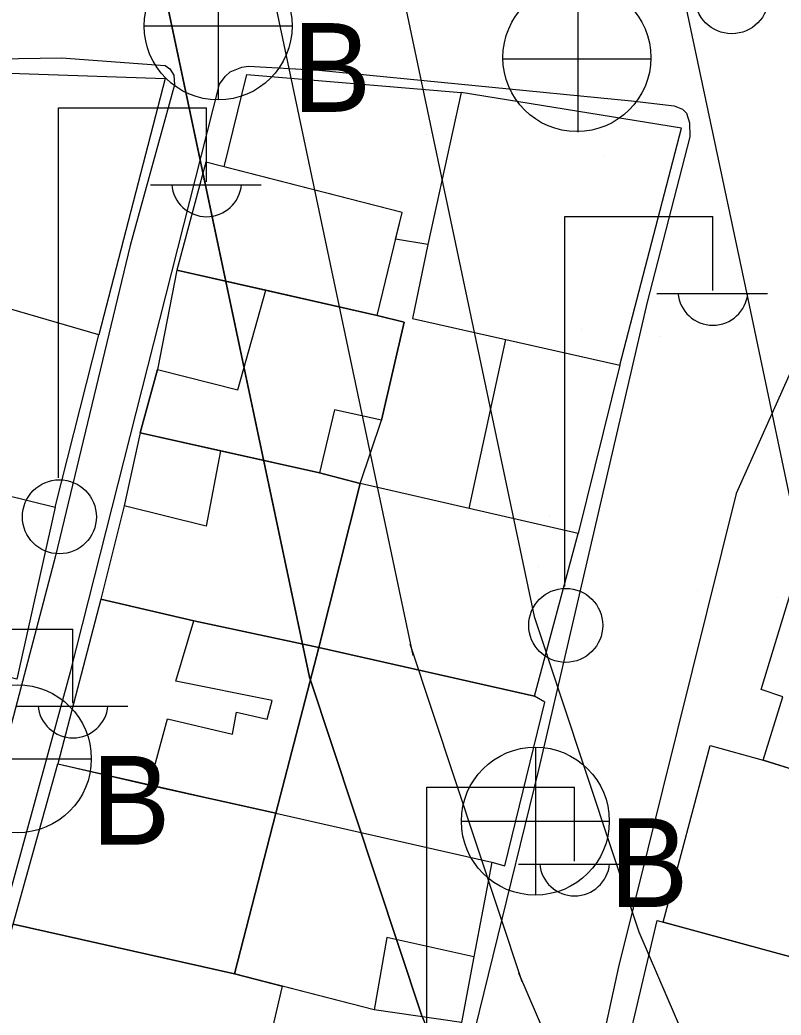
# Model space of a CAD drawing. Extents: x 417997 to 421451, y 4451742 to 4455216.
# Drawn here: x 420153.39 to 420189.41, y 4452504.14 to 4452551.2 of the extents above; entities that cross this region are included whole.
import ezdxf

# ---------------------------------------------------------------- set-up
doc = ezdxf.new("R2010")
doc.units = 0
for name, color, linetype in [('ADAKENARI', 7, 'Continuous'), ('B_Mesken', 7, 'Continuous'), ('B_Teras', 7, 'Continuous'), ('Default', 7, 'Continuous'), ('KALDIRIM', 7, 'Continuous'), ('PL_AYA_PARK_DINLENME', 7, 'Continuous'), ('PL_TURZM', 7, 'Continuous'), ('S_Elektrik_Diregi', 7, 'Continuous'), ('S_Rogar_Kapagi', 7, 'Continuous'), ('S_Rogar_Kapagi_Buski', 7, 'Continuous'), ('TR_PARKALANI', 7, 'Continuous'), ('TR_TİC_TURIZM_K', 7, 'Continuous'), ('Yol_Sose', 7, 'Continuous')]:
    doc.layers.add(name, color=color, linetype=linetype)

# ---------------------------------------------------------------- blocks, each defined once
blk = doc.blocks.new('POINT_DISPLAY')
at = {"layer": 'Default'}
blk.add_line((0, 0), (0, 0), dxfattribs=at)

msp = doc.modelspace()

# ---------------------------------------------------------------- linework, layer by layer
at = {"layer": 'ADAKENARI'}
for p, q in [((420167.902, 4452569.481), (420177.731, 4452522.995)), ((420167.902, 4452569.481), (420177.731, 4452522.995)), ((420157.036, 4452567.695), (420167.096, 4452520.116)), ((420157.036, 4452567.695), (420167.096, 4452520.116)), ((420187.845, 4452538.006), (420184.312, 4452554.713)), ((420187.845, 4452538.006), (420184.312, 4452554.713)), ((420190.299, 4452526.397), (420187.845, 4452538.006)), ((420190.299, 4452526.397), (420187.845, 4452538.006)), ((420177.731, 4452522.995), (420182.681, 4452508.074)), ((420177.731, 4452522.995), (420182.681, 4452508.074)), ((420167.096, 4452520.116), (420172.393, 4452504.153)), ((420167.096, 4452520.116), (420172.393, 4452504.153)), ((420182.681, 4452508.074), (420190.469, 4452490.05)), ((420182.681, 4452508.074), (420190.469, 4452490.05)), ((420172.393, 4452504.153), (420180.499, 4452485.392)), ((420172.393, 4452504.153), (420180.499, 4452485.392))]:
    msp.add_line(p, q, dxfattribs=at)
at = {"layer": 'B_Mesken'}
for points in [[(420145.894, 4452539.577), (420148.296, 4452548.834), (420160.266, 4452548.428), (420157.119, 4452536.308)], [(420163.051, 4452544.253), (420164.126, 4452548.625), (420174.277, 4452547.774), (420172.687, 4452540.577), (420171.171, 4452540.836), (420171.476, 4452542.095)], [(420172.687, 4452540.577), (420171.963, 4452537.083), (420181.782, 4452534.868), (420184.694, 4452546.083), (420174.277, 4452547.774)], [(420162.183, 4452544.475), (420160.819, 4452539.374), (420170.298, 4452537.229), (420171.476, 4452542.095)], [(420145.894, 4452539.577), (420145.302, 4452539.655), (420143.088, 4452531.103), (420146.793, 4452530.191), (420155.058, 4452528.158), (420157.119, 4452536.308)], [(420169.488, 4452529.28), (420170.502, 4452532.276), (420171.574, 4452536.913), (420170.298, 4452537.229), (420165.025, 4452538.422), (420160.819, 4452539.374), (420159.906, 4452534.676), (420159.085, 4452531.668), (420162.888, 4452530.822), (420167.563, 4452529.782)], [(420181.782, 4452534.868), (420179.808, 4452526.922), (420174.649, 4452528.101), (420176.39, 4452536.084)], [(420159.085, 4452531.668), (420158.318, 4452528.217), (420157.215, 4452523.813), (420161.616, 4452522.779), (420167.536, 4452521.523), (420169.488, 4452529.28), (420167.563, 4452529.782), (420162.888, 4452530.822)], [(420140.837, 4452523.195), (420143.088, 4452531.103), (420155.058, 4452528.158), (420153.25, 4452520.031)], [(420167.536, 4452521.523), (420177.733, 4452519.225), (420179.808, 4452526.922), (420169.488, 4452529.28)], [(420200.855, 4452523.207), (420206.606, 4452521.122), (420206.101, 4452519.007), (420207.11, 4452518.683), (420206.101, 4452514.579), (420205.102, 4452514.893), (420204.251, 4452511.48), (420200.515, 4452512.443), (420188.557, 4452516.203), (420189.491, 4452519.191), (420188.473, 4452519.534), (420189.881, 4452524.185), (420190.707, 4452523.91), (420191.508, 4452527.111), (420200.936, 4452523.473)], [(420157.215, 4452523.813), (420155.182, 4452516.022), (420159.525, 4452515.008), (420165.495, 4452513.693), (420167.536, 4452521.523), (420161.616, 4452522.779)], [(420175.723, 4452511.374), (420176.333, 4452511.204), (420178.234, 4452518.94), (420177.733, 4452519.225), (420167.536, 4452521.523), (420165.495, 4452513.693)], [(420183.836, 4452508.537), (420186.048, 4452516.89), (420188.557, 4452516.203), (420193.459, 4452514.662), (420191.062, 4452506.575)], [(420153.071, 4452508.44), (420155.182, 4452516.022), (420165.495, 4452513.693), (420163.552, 4452506.093)], [(420174.872, 4452506.899), (420174.288, 4452503.8), (420170.151, 4452504.39), (420163.552, 4452506.093), (420165.495, 4452513.693), (420175.723, 4452511.374)], [(420183.743, 4452498.141), (420181.291, 4452499.058), (420183.544, 4452508.617), (420194.501, 4452505.642), (420191.966, 4452495.81)], [(420163.951, 4452497.623), (420150.928, 4452500.918), (420153.071, 4452508.44), (420163.552, 4452506.093), (420165.804, 4452505.512)], [(420165.804, 4452505.512), (420163.951, 4452497.623), (420172.356, 4452495.81), (420174.288, 4452503.8), (420170.151, 4452504.39)]]:
    msp.add_lwpolyline(points, close=True, dxfattribs=at)
at = {"layer": 'B_Teras'}
for points in [[(420170.298, 4452537.229), (420171.574, 4452536.913), (420170.502, 4452532.276), (420168.282, 4452532.755), (420167.563, 4452529.782), (420159.085, 4452531.668), (420159.906, 4452534.676), (420163.71, 4452533.716), (420165.025, 4452538.422)], [(420162.888, 4452530.822), (420162.208, 4452527.256), (420158.318, 4452528.217), (420157.215, 4452523.813), (420161.616, 4452522.779), (420167.536, 4452521.523), (420169.488, 4452529.28), (420167.563, 4452529.782)], [(420146.709, 4452521.698), (420147.976, 4452527.045), (420146.256, 4452527.565), (420146.793, 4452530.191), (420155.058, 4452528.158), (420153.25, 4452520.031)], [(420200.936, 4452523.473), (420199.026, 4452517.189), (420201.658, 4452516.403), (420200.515, 4452512.443), (420188.557, 4452516.203), (420189.491, 4452519.191), (420188.473, 4452519.534), (420189.881, 4452524.185), (420190.707, 4452523.91), (420191.508, 4452527.111)], [(420161.616, 4452522.779), (420167.536, 4452521.523), (420165.495, 4452513.693), (420159.525, 4452515.008), (420160.378, 4452518.159), (420163.449, 4452517.432), (420163.643, 4452518.469), (420165.092, 4452518.143), (420165.32, 4452519.014), (420160.769, 4452519.938)], [(420163.552, 4452506.093), (420165.495, 4452513.693), (420175.723, 4452511.374), (420174.872, 4452506.899), (420170.756, 4452507.814), (420170.151, 4452504.39)]]:
    msp.add_lwpolyline(points, close=True, dxfattribs=at)
at = {"layer": 'KALDIRIM'}
for p, q in [((420161.928, 4452568.73), (420171.988, 4452521.151)), ((420161.928, 4452568.73), (420171.988, 4452521.151)), ((420171.842, 4452521.691), (420177.138, 4452505.727)), ((420171.842, 4452521.691), (420177.138, 4452505.727)), ((420176.983, 4452506.136), (420185.089, 4452487.376)), ((420176.983, 4452506.136), (420185.089, 4452487.376))]:
    msp.add_line(p, q, dxfattribs=at)
at = {"layer": 'PL_AYA_PARK_DINLENME'}
for p, q in [((420167.902, 4452569.481), (420177.731, 4452522.995)), ((420167.902, 4452569.481), (420177.731, 4452522.995)), ((420187.845, 4452538.006), (420184.312, 4452554.713)), ((420187.845, 4452538.006), (420184.312, 4452554.713)), ((420190.299, 4452526.397), (420187.845, 4452538.006)), ((420190.299, 4452526.397), (420187.845, 4452538.006)), ((420177.731, 4452522.995), (420182.681, 4452508.074)), ((420177.731, 4452522.995), (420182.681, 4452508.074)), ((420182.681, 4452508.074), (420190.469, 4452490.05)), ((420182.681, 4452508.074), (420190.469, 4452490.05))]:
    msp.add_line(p, q, dxfattribs=at)
at = {"layer": 'PL_TURZM'}
msp.add_lwpolyline([(420225.967, 4452407.724), (420222.388, 4452413.182), (420198.501, 4452449.619), (420180.499, 4452485.392), (420172.393, 4452504.153), (420167.096, 4452520.116), (420157.036, 4452567.695), (420154.785, 4452586.79), (420154.697, 4452596.711), (420154.495, 4452619.207), (420156.646, 4452741.005), (420151.885, 4452744.787), (420100.478, 4452731.874), (420095.303, 4452725.667)], dxfattribs=at)
msp.add_lwpolyline([(420225.967, 4452407.724), (420222.388, 4452413.182), (420198.501, 4452449.619), (420180.499, 4452485.392), (420172.393, 4452504.153), (420167.096, 4452520.116), (420157.036, 4452567.695), (420154.785, 4452586.79), (420154.697, 4452596.711), (420154.495, 4452619.207), (420156.646, 4452741.005), (420151.885, 4452744.787), (420100.478, 4452731.874), (420095.303, 4452725.667)], dxfattribs=at)
at = {"layer": 'S_Elektrik_Diregi'}
for p, q in [((420155.224, 4452529.541), (420155.224, 4452547.041)), ((420155.224, 4452547.041), (420162.224, 4452547.041)), ((420162.224, 4452543.541), (420162.224, 4452547.041)), ((420159.564, 4452543.401), (420164.814, 4452543.401)), ((420179.182, 4452524.408), (420179.182, 4452541.908)), ((420179.182, 4452541.908), (420186.182, 4452541.908)), ((420186.182, 4452538.408), (420186.182, 4452541.908)), ((420183.522, 4452538.268), (420188.772, 4452538.268)), ((420148.903, 4452522.398), (420155.903, 4452522.398)), ((420155.903, 4452518.898), (420155.903, 4452522.398)), ((420153.243, 4452518.758), (420158.493, 4452518.758)), ((420172.639, 4452497.427), (420172.639, 4452514.927)), ((420172.639, 4452514.927), (420179.639, 4452514.927)), ((420179.639, 4452511.427), (420179.639, 4452514.927)), ((420176.979, 4452511.287), (420182.229, 4452511.287))]:
    msp.add_line(p, q, dxfattribs=at)
for centre in [(420187.075, 4452552.299), (420155.26, 4452527.705), (420179.218, 4452522.572)]:
    msp.add_circle(centre, 1.75, dxfattribs=at)
for centre in [(420162.225, 4452543.554), (420186.182, 4452538.421), (420155.904, 4452518.911), (420179.639, 4452511.439)]:
    msp.add_arc(centre, 1.658, 184.8384, 355.1464, dxfattribs=at)
at = {"layer": 'S_Rogar_Kapagi'}
for p, q in [((420179.8, 4452545.888), (420179.8, 4452552.888)), ((420176.23, 4452549.353), (420183.23, 4452549.353))]:
    msp.add_line(p, q, dxfattribs=at)
msp.add_circle((420179.746, 4452549.417), 3.5, dxfattribs=at)
at = {"layer": 'S_Rogar_Kapagi_Buski'}
for p, q in [((420162.771, 4452554.415), (420162.771, 4452547.415)), ((420159.271, 4452550.915), (420166.271, 4452550.915)), ((420177.781, 4452516.815), (420177.781, 4452509.815)), ((420149.771, 4452516.265), (420156.771, 4452516.265)), ((420174.281, 4452513.315), (420181.281, 4452513.315))]:
    msp.add_line(p, q, dxfattribs=at)
for centre in [(420162.771, 4452550.915), (420153.271, 4452516.265), (420177.781, 4452513.315)]:
    msp.add_circle(centre, 3.5, dxfattribs=at)
at = {"layer": 'TR_TİC_TURIZM_K'}
msp.add_lwpolyline([(420093.032, 4452576.932), (420100.033, 4452536.754), (420107.757, 4452506.586), (420114.478, 4452486.757), (420120.635, 4452470.999), (420129.77, 4452449.561), (420138.179, 4452433.132), (420173.917, 4452366.165), (420177.005, 4452360.377), (420225.967, 4452407.724), (420222.388, 4452413.182), (420198.501, 4452449.619), (420180.499, 4452485.392), (420172.393, 4452504.153), (420167.096, 4452520.116), (420157.036, 4452567.695), (420154.785, 4452586.79), (420154.697, 4452596.711), (420154.495, 4452619.207), (420156.646, 4452741.005), (420151.885, 4452744.787), (420100.478, 4452731.874), (420095.303, 4452725.667)], dxfattribs=at)
msp.add_lwpolyline([(420093.032, 4452576.932), (420100.033, 4452536.754), (420107.757, 4452506.586), (420114.478, 4452486.757), (420120.635, 4452470.999), (420129.77, 4452449.561), (420138.179, 4452433.132), (420173.917, 4452366.165), (420177.005, 4452360.377), (420225.967, 4452407.724), (420222.388, 4452413.182), (420198.501, 4452449.619), (420180.499, 4452485.392), (420172.393, 4452504.153), (420167.096, 4452520.116), (420157.036, 4452567.695), (420154.785, 4452586.79), (420154.697, 4452596.711), (420154.495, 4452619.207), (420156.646, 4452741.005), (420151.885, 4452744.787), (420100.478, 4452731.874), (420095.303, 4452725.667)], dxfattribs=at)
at = {"layer": 'Yol_Sose'}
for points in [[(420155.355, 4452549.409), (420160.264, 4452549.048), (420160.479, 4452548.891), (420160.676, 4452548.589), (420160.703, 4452548.131), (420158.608, 4452540.53), (420155.068, 4452525.86), (420149.04, 4452502.921), (420142.465, 4452478.765), (420142.114, 4452478.307), (420141.531, 4452478.26), (420129.946, 4452481.496), (420129.664, 4452481.589), (420129.654, 4452481.807), (420131.288, 4452491.757), (420135.178, 4452505.73), (420143.317, 4452534.925)], [(420143.317, 4452534.925), (420147.547, 4452548.811), (420147.794, 4452549.14), (420148.233, 4452549.291), (420155.355, 4452549.409)], [(420167.532, 4452548.828), (420182.323, 4452547.366), (420184.347, 4452547.136), (420184.744, 4452546.976), (420184.929, 4452546.783), (420185.08, 4452546.33), (420185.089, 4452545.668), (420183.076, 4452537.848), (420177.931, 4452515.741), (420171.448, 4452489.36), (420165.448, 4452468.476), (420156.387, 4452437.941), (420151.838, 4452420.872), (420147.036, 4452404.546)], [(420155.786, 4452520.374), (420162.835, 4452548.16), (420163.097, 4452548.518), (420163.348, 4452548.738), (420163.898, 4452548.967), (420164.205, 4452549.012), (420167.532, 4452548.828)], [(420214.373, 4452548.808), (420199.852, 4452547.644), (420196.413, 4452547.367), (420195.371, 4452546.872), (420187.288, 4452528.807)], [(420187.288, 4452528.807), (420181.72, 4452506.426), (420177.563, 4452487.385), (420171.147, 4452461.871), (420164.031, 4452440.198), (420158.708, 4452417.776), (420157.813, 4452413.381), (420158.767, 4452411.699), (420159.948, 4452410.433), (420161.268, 4452409.585), (420180.946, 4452406.394), (420198.666, 4452403.744), (420199.464, 4452403.698), (420199.756, 4452403.779), (420199.876, 4452403.929), (420200.506, 4452405.035)], [(420121.519, 4452452.204), (420122.554, 4452456.884), (420128.645, 4452478.667), (420128.698, 4452478.738), (420129.196, 4452478.903), (420131.011, 4452478.793), (420153.671, 4452473.016), (420154.163, 4452474.321), (420144.704, 4452477.637), (420144.711, 4452477.993), (420144.829, 4452478.463), (420148.697, 4452492.036), (420152.526, 4452508.444), (420155.786, 4452520.374)]]:
    msp.add_lwpolyline(points, dxfattribs=at)

# ---------------------------------------------------------------- block references
at = {"layer": 'TR_PARKALANI', "xscale": 0.1, "yscale": 0.10000000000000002}
for p in [(420173.178, 4452548.114), (420173.178, 4452548.114), (420172.65, 4452545.776), (420172.65, 4452545.776), (420181.075, 4452544.729), (420181.075, 4452544.729), (420179.947, 4452536.549), (420179.947, 4452536.549), (420183.7, 4452536.212), (420183.7, 4452536.212), (420188.543, 4452531.082), (420188.543, 4452531.082), (420178.443, 4452527.712), (420178.443, 4452527.712), (420177.915, 4452525.375), (420177.915, 4452525.375), (420185.467, 4452524.211), (420185.467, 4452524.211), (420186.34, 4452524.327), (420186.34, 4452524.327), (420189.22, 4452523.873), (420189.22, 4452523.873), (420183.963, 4452515.373), (420183.963, 4452515.373), (420183.435, 4452513.036), (420183.435, 4452513.036)]:
    msp.add_blockref('POINT_DISPLAY', p, dxfattribs=at)

# ---------------------------------------------------------------- texts
at = {"layer": 'S_Rogar_Kapagi_Buski'}
for p in [(420166.271, 4452546.851), (420156.771, 4452512.201), (420181.281, 4452509.251)]:
    msp.add_text('B', height=4.2, dxfattribs=at).set_placement(p)

doc.saveas('drawing.dxf')
